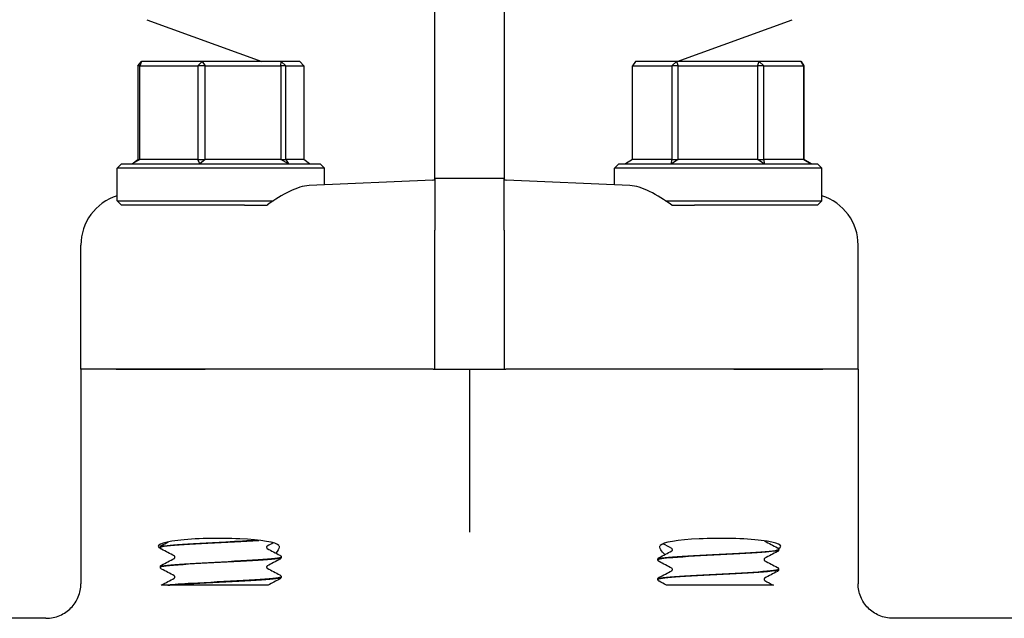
# Model space of a CAD drawing. Header units: inches. Extents: x 24 to 1128, y -58 to 748.
# Tile 566 of 656: x 955.33 to 958.89, y 300.52 to 302.69. Entities that reach past the tile are written whole.
import ezdxf

# ---------------------------------------------------------------- set-up
doc = ezdxf.new("R2010")
doc.units = ezdxf.units.IN
doc.header["$LTSCALE"] = 32
doc.header["$MEASUREMENT"] = 0
doc.layers.add('Visible (ANSI)', color=7, linetype='Continuous', lineweight=30)

msp = doc.modelspace()

# ---------------------------------------------------------------- linework, layer by layer
at = {"layer": 'Visible (ANSI)'}
for p, q in [((956.82834, 302.3614), (956.82834, 302.78863)), ((957.07834, 302.78863), (957.07834, 302.3614)), ((955.78565, 302.68625), (956.20142, 302.53492)), ((957.70526, 302.53492), (958.12102, 302.68625)), ((955.75315, 302.51929), (955.76688, 302.53492)), ((955.76688, 302.53492), (955.76105, 302.51929)), ((955.98583, 302.53492), (955.76688, 302.53492)), ((955.97034, 302.51929), (955.98583, 302.53492)), ((955.98583, 302.53492), (955.99671, 302.51929)), ((956.27228, 302.53492), (955.98583, 302.53492)), ((956.27053, 302.51929), (956.27228, 302.53492)), ((956.27228, 302.53492), (956.289, 302.51929)), ((956.33979, 302.53492), (956.27228, 302.53492)), ((956.35353, 302.51929), (956.33979, 302.53492)), ((957.55384, 302.53492), (957.54354, 302.51929)), ((957.70227, 302.53492), (957.55384, 302.53492)), ((957.68542, 302.51929), (957.70227, 302.53492)), ((957.70227, 302.53492), (957.70879, 302.51929)), ((958.00176, 302.53492), (957.70227, 302.53492)), ((957.99508, 302.51929), (958.00176, 302.53492)), ((958.00176, 302.53492), (958.01859, 302.51929)), ((958.15283, 302.53492), (958.00176, 302.53492)), ((958.163, 302.51929), (958.15283, 302.53492)), ((958.15283, 302.53492), (958.16313, 302.51929)), ((955.76105, 302.51929), (955.75315, 302.51929)), ((955.75315, 302.51929), (955.75315, 302.18054)), ((955.76105, 302.18054), (955.76105, 302.51929)), ((955.76105, 302.51929), (955.97034, 302.51929)), ((955.99671, 302.51929), (955.97034, 302.51929)), ((955.97034, 302.51929), (955.97034, 302.18054)), ((955.99671, 302.18054), (955.99671, 302.51929)), ((955.99671, 302.51929), (956.27053, 302.51929)), ((956.289, 302.51929), (956.27053, 302.51929)), ((956.27053, 302.51929), (956.27053, 302.18054)), ((956.289, 302.18054), (956.289, 302.51929)), ((956.289, 302.51929), (956.35353, 302.51929)), ((956.35353, 302.51929), (956.35353, 302.18054)), ((957.54354, 302.18054), (957.54354, 302.51929)), ((957.54354, 302.51929), (957.68542, 302.51929)), ((957.70879, 302.51929), (957.68542, 302.51929)), ((957.68542, 302.51929), (957.68542, 302.18054)), ((957.70879, 302.18054), (957.70879, 302.51929)), ((957.70879, 302.51929), (957.99508, 302.51929)), ((958.01859, 302.51929), (957.99508, 302.51929)), ((957.99508, 302.51929), (957.99508, 302.18054)), ((958.01859, 302.18054), (958.01859, 302.51929)), ((958.01859, 302.51929), (958.163, 302.51929)), ((958.16313, 302.51929), (958.163, 302.51929)), ((958.163, 302.51929), (958.163, 302.18054)), ((958.16313, 302.18054), (958.16313, 302.51929)), ((956.82834, 302.11603), (956.82834, 302.3614)), ((957.07834, 302.3614), (957.07834, 302.11603)), ((955.73237, 302.16492), (955.75315, 302.18054)), ((955.76105, 302.18054), (955.73237, 302.16492)), ((955.75315, 302.18054), (955.76105, 302.18054)), ((955.97034, 302.18054), (955.76105, 302.18054)), ((955.9777, 302.16492), (955.97034, 302.18054)), ((955.97034, 302.18054), (955.99671, 302.18054)), ((955.99671, 302.18054), (955.9777, 302.16492)), ((956.27053, 302.18054), (955.99671, 302.18054)), ((956.29866, 302.16492), (956.27053, 302.18054)), ((956.27053, 302.18054), (956.289, 302.18054)), ((956.289, 302.18054), (956.29866, 302.16492)), ((956.35353, 302.18054), (956.289, 302.18054)), ((956.37431, 302.16492), (956.35353, 302.18054)), ((957.54354, 302.18054), (957.51776, 302.16492)), ((957.68542, 302.18054), (957.54354, 302.18054)), ((957.68407, 302.16492), (957.68542, 302.18054)), ((957.70879, 302.18054), (957.68407, 302.16492)), ((957.68542, 302.18054), (957.70879, 302.18054)), ((957.99508, 302.18054), (957.70879, 302.18054)), ((958.01965, 302.16492), (957.99508, 302.18054)), ((957.99508, 302.18054), (958.01859, 302.18054)), ((958.01859, 302.18054), (958.01965, 302.16492)), ((958.163, 302.18054), (958.01859, 302.18054)), ((958.163, 302.18054), (958.16313, 302.18054)), ((958.18892, 302.16492), (958.163, 302.18054)), ((958.16313, 302.18054), (958.18892, 302.16492)), ((955.69396, 302.16492), (955.67834, 302.14929)), ((956.42834, 302.14929), (955.67834, 302.14929)), ((955.67834, 302.03054), (955.67834, 302.14929)), ((955.69396, 302.16492), (956.41271, 302.16492)), ((956.41271, 302.16492), (956.42834, 302.14929)), ((956.42834, 302.08842), (956.42834, 302.14929)), ((957.49396, 302.16492), (957.47834, 302.14929)), ((958.22834, 302.14929), (957.47834, 302.14929)), ((957.47834, 302.08842), (957.47834, 302.14929)), ((957.49396, 302.16492), (958.21271, 302.16492)), ((958.21271, 302.16492), (958.22834, 302.14929)), ((958.22834, 302.03054), (958.22834, 302.14929)), ((956.82086, 302.10543), (956.37268, 302.08601)), ((956.82823, 302.11117), (956.82806, 302.11117)), ((957.07844, 302.11117), (956.82823, 302.11117)), ((956.82834, 302.11062), (956.82834, 301.92457)), ((957.07834, 301.92457), (957.07834, 302.11062)), ((957.07862, 302.11117), (957.07844, 302.11117)), ((957.534, 302.08601), (957.08581, 302.10543)), ((955.67834, 302.03054), (956.24365, 302.03054)), ((955.69396, 302.01492), (955.67834, 302.03054)), ((957.66302, 302.03054), (958.22834, 302.03054)), ((958.21271, 302.01492), (958.22834, 302.03054)), ((956.13916, 302.01492), (955.69396, 302.01492)), ((956.13916, 302.01492), (956.2212, 302.01492)), ((957.68548, 302.01492), (957.76752, 302.01492)), ((958.21271, 302.01492), (957.76752, 302.01492)), ((956.82834, 301.42117), (956.82834, 301.92457)), ((957.07834, 301.92457), (957.07834, 301.42117)), ((955.54709, 301.42117), (955.54709, 301.87061)), ((958.35959, 301.42117), (958.35959, 301.87061)), ((955.67444, 301.42117), (955.54709, 301.42117)), ((955.54709, 301.42117), (955.54709, 300.6448)), ((955.67444, 301.42117), (955.54709, 301.42117)), ((955.99668, 301.42117), (955.67444, 301.42117)), ((955.67444, 301.42117), (955.99668, 301.42117)), ((956.82156, 301.42117), (955.99668, 301.42117)), ((956.82156, 301.42117), (955.99668, 301.42117)), ((956.82156, 301.42117), (956.82834, 301.42117)), ((956.82834, 301.42117), (957.07834, 301.42117)), ((956.95334, 301.42117), (956.95334, 300.95594)), ((957.07834, 301.42117), (957.08512, 301.42117)), ((957.91, 301.42117), (957.08512, 301.42117)), ((957.91, 301.42117), (957.08512, 301.42117)), ((958.23224, 301.42117), (957.91, 301.42117)), ((957.91, 301.42117), (958.23224, 301.42117)), ((958.35959, 301.42117), (958.23224, 301.42117)), ((958.35959, 301.42117), (958.23224, 301.42117)), ((958.35959, 301.42117), (958.35959, 300.6448)), ((956.95334, 300.95594), (956.95334, 300.83172)), ((955.83459, 300.77715), (955.83459, 300.77648)), ((958.07209, 300.76866), (958.07209, 300.76799)), ((956.27209, 300.7414), (956.27209, 300.74073)), ((957.63459, 300.73291), (957.63459, 300.73224)), ((955.83459, 300.70565), (955.83459, 300.70498)), ((958.07209, 300.69716), (958.07209, 300.69649)), ((955.86214, 300.63992), (955.83767, 300.63992)), ((955.86214, 300.63992), (955.8687, 300.63992)), ((955.9487, 300.63992), (955.8687, 300.63992)), ((956.22443, 300.63992), (955.9487, 300.63992)), ((956.27209, 300.6699), (956.27209, 300.66923)), ((957.63459, 300.66141), (957.63459, 300.66074)), ((957.73048, 300.63992), (957.66606, 300.63992)), ((957.8062, 300.63992), (957.73048, 300.63992)), ((957.89275, 300.63992), (957.8062, 300.63992)), ((958.05314, 300.63992), (957.89275, 300.63992)), ((955.42099, 300.51992), (954.85959, 300.51992)), ((959.04709, 300.51992), (958.48569, 300.51992))]:
    msp.add_line(p, q, dxfattribs=at)
for centre, start, end in [((956.82053, 302.11323), 272.48126, 344.67631), ((957.08615, 302.11323), 195.32369, 267.51874)]:
    msp.add_arc(centre, 0.00781, start, end, dxfattribs=at)
for centre, major_axis, ratio, start_param, end_param in [((955.73624, 301.87075), (-0.18898, -0.00819), 0.9912393, 4.9805775, 6.240258), ((958.17043, 301.87075), (-0.18898, 0.00819), 0.9912393, 3.18452, 4.4442004), ((956.04616, 300.78047), (0.21875, 0), 0.1316525, 0.1108904, 3.4219418), ((957.86052, 300.78047), (0.21875, 0), 0.1316525, 6.0040853, 9.3138876)]:
    msp.add_ellipse(centre, major_axis=major_axis, ratio=ratio, start_param=start_param, end_param=end_param, dxfattribs=at)
for points in [[(956.82806, 302.11117), (956.82806, 302.11117), (956.82809, 302.11126), (956.82813, 302.11145)], [(956.82813, 302.11145), (956.82827, 302.11204), (956.82834, 302.11357), (956.82834, 302.11603)], [(956.82834, 302.11062), (956.82834, 302.111), (956.8283, 302.11117), (956.82823, 302.11117)], [(957.07834, 302.11603), (957.07834, 302.11357), (957.07841, 302.11204), (957.07854, 302.11145)], [(957.07844, 302.11117), (957.07837, 302.11117), (957.07834, 302.11099), (957.07834, 302.11062)], [(957.07854, 302.11145), (957.07858, 302.11126), (957.07862, 302.11117), (957.07862, 302.11117)], [(955.8393, 300.78395), (955.84704, 300.788), (955.85478, 300.79206), (955.86252, 300.79611)], [(956.24347, 300.7929), (956.23609, 300.78904), (956.22872, 300.78517), (956.22135, 300.7813)], [(957.68532, 300.77282), (957.67462, 300.77844), (957.66391, 300.78405), (957.6532, 300.78966)], [(958.02135, 300.79958), (958.03669, 300.79153), (958.05203, 300.7835), (958.06738, 300.77547)], [(955.88532, 300.74555), (955.86999, 300.7536), (955.85464, 300.76164), (955.8393, 300.76967)], [(956.22135, 300.77232), (956.23669, 300.76427), (956.25203, 300.75623), (956.26738, 300.7482)], [(957.6393, 300.73972), (957.65464, 300.74775), (957.66999, 300.75578), (957.68532, 300.76383)], [(958.06738, 300.76118), (958.05203, 300.75315), (958.03669, 300.74512), (958.02135, 300.73707)], [(955.8393, 300.71245), (955.85464, 300.72048), (955.86999, 300.72852), (955.88532, 300.73657)], [(956.26738, 300.73392), (956.25203, 300.72589), (956.23669, 300.71785), (956.22135, 300.7098)], [(957.68532, 300.70132), (957.66999, 300.70937), (957.65464, 300.7174), (957.6393, 300.72543)], [(958.02135, 300.72808), (958.03669, 300.72003), (958.05203, 300.712), (958.06738, 300.70397)], [(955.88532, 300.67405), (955.86999, 300.6821), (955.85464, 300.69014), (955.8393, 300.69817)], [(956.22135, 300.70082), (956.23669, 300.69277), (956.25203, 300.68473), (956.26738, 300.6767)], [(957.6393, 300.66822), (957.65464, 300.67625), (957.66999, 300.68428), (957.68532, 300.69233)], [(958.06738, 300.68968), (958.05203, 300.68165), (958.03669, 300.67362), (958.02135, 300.66557)], [(955.83767, 300.63992), (955.83825, 300.64037), (955.83878, 300.64068), (955.8393, 300.64095)], [(955.8393, 300.64095), (955.85464, 300.64898), (955.86999, 300.65702), (955.88532, 300.66507)], [(956.26738, 300.66242), (956.25306, 300.65493), (956.23874, 300.64743), (956.22443, 300.63992)], [(957.66606, 300.63992), (957.65714, 300.64459), (957.64822, 300.64927), (957.6393, 300.65393)], [(958.02135, 300.65658), (958.03195, 300.65102), (958.04254, 300.64547), (958.05314, 300.63992)]]:
    msp.add_open_spline(points, degree=3, dxfattribs=at)
for points, knots in [([(956.37268, 302.08601), (956.35264, 302.08514), (956.32835, 302.07719), (956.27617, 302.05189), (956.24825, 302.03447), (956.22223, 302.01567), (956.22171, 302.01529), (956.2212, 302.01492)], [2.42631602, 2.42631602, 2.42631602, 2.42631602, 2.67966729, 2.67966729, 2.93613935, 2.93613935, 2.94129083, 2.94129083, 2.94129083, 2.94129083]), ([(957.68548, 302.01492), (957.65974, 302.03364), (957.63154, 302.05131), (957.57881, 302.07703), (957.55425, 302.08513), (957.534, 302.08601)], [0.44734115, 0.44734115, 0.44734115, 0.44734115, 0.70623872, 0.70623872, 0.9622765, 0.9622765, 0.9622765, 0.9622765]), ([(955.83459, 300.77717), (955.83465, 300.77863), (955.8352, 300.78), (955.83644, 300.78188), (955.83711, 300.78249), (955.83827, 300.78338), (955.83879, 300.78369), (955.8393, 300.78395)], [0, 0, 0, 0, 0.020588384, 0.020588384, 0.04017257, 0.04017257, 0.058516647, 0.058516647, 0.058516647, 0.058516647]), ([(956.18681, 300.8025), (956.15369, 300.80033), (956.11346, 300.79816), (956.07186, 300.79599), (956.00774, 300.79264), (955.94171, 300.78929), (955.89677, 300.78594), (955.8574, 300.78301), (955.83489, 300.78008), (955.83465, 300.77715)], [-20.5382393, -20.5382393, -20.5382393, -20.5382393, -19.9656718, -19.9656718, -19.9656718, -19.0832549, -19.0832549, -19.0832549, -18.3101233, -18.3101233, -18.3101233, -18.3101233]), ([(955.83491, 300.77645), (955.83479, 300.77785), (955.83946, 300.77924), (955.84906, 300.78064), (955.87207, 300.78399), (955.92292, 300.78733), (955.98391, 300.79068), (956.04489, 300.79402), (956.1148, 300.79737), (956.16932, 300.80071), (956.17675, 300.80117), (956.18387, 300.80162), (956.19066, 300.80208)], [12.0246214, 12.0246214, 12.0246214, 12.0246214, 12.3927441, 12.3927441, 12.3927441, 13.2747852, 13.2747852, 13.2747852, 14.1565644, 14.1565644, 14.1565644, 14.276733, 14.276733, 14.276733, 14.276733]), ([(956.26357, 300.78365), (956.26474, 300.78227), (956.26513, 300.7802), (956.26404, 300.77195), (956.25963, 300.76392), (956.25222, 300.75614)], [0, 0, 0, 0, 0.0813335, 0.0813335, 0.26320463, 0.26320463, 0.26320463, 0.26320463]), ([(957.66023, 300.75067), (957.65344, 300.75646), (957.64846, 300.76268), (957.64158, 300.77501), (957.64069, 300.78079), (957.64311, 300.78365)], [0.70379768, 0.70379768, 0.70379768, 0.70379768, 0.82602783, 0.82602783, 0.97703961, 0.97703961, 0.97703961, 0.97703961]), ([(958.02074, 300.80007), (958.02092, 300.79989), (958.02107, 300.79978), (958.0213, 300.79961), (958.02136, 300.79958), (958.02136, 300.79958)], [0.031449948, 0.031449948, 0.031449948, 0.031449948, 0.041633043, 0.041633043, 0.054614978, 0.054614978, 0.054614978, 0.054614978]), ([(955.8393, 300.76967), (955.83851, 300.77008), (955.83767, 300.77058), (955.83627, 300.77203), (955.83577, 300.77266), (955.83494, 300.77432), (955.83464, 300.77537), (955.83459, 300.77645)], [0, 0, 0, 0, 0.028459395, 0.028459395, 0.043235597, 0.043235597, 0.058545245, 0.058545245, 0.058545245, 0.058545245]), ([(956.22136, 300.78131), (956.22136, 300.78131), (956.22112, 300.78121), (956.22036, 300.78042), (956.22, 300.77996), (956.21937, 300.77863), (956.21913, 300.77773), (956.21913, 300.77681)], [0.002645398, 0.002645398, 0.002645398, 0.002645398, 0.027589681, 0.027589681, 0.042171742, 0.042171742, 0.057287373, 0.057287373, 0.057287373, 0.057287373]), ([(956.21913, 300.77681), (956.21913, 300.77543), (956.2197, 300.77414), (956.22063, 300.77285), (956.22099, 300.77258), (956.2213, 300.77235), (956.22136, 300.77232), (956.22136, 300.77232)], [0, 0, 0, 0, 0.022828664, 0.022828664, 0.041633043, 0.041633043, 0.054614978, 0.054614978, 0.054614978, 0.054614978]), ([(956.26738, 300.7482), (956.26816, 300.74779), (956.26901, 300.74729), (956.27041, 300.74585), (956.2709, 300.74521), (956.27173, 300.74356), (956.27204, 300.74251), (956.27209, 300.74142)], [0, 0, 0, 0, 0.028459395, 0.028459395, 0.043235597, 0.043235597, 0.058545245, 0.058545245, 0.058545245, 0.058545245]), ([(957.6347, 300.73221), (957.63486, 300.73496), (957.65429, 300.73771), (957.68923, 300.74046), (957.73181, 300.74381), (957.79658, 300.74716), (957.86094, 300.75051), (957.92527, 300.75386), (957.98793, 300.75721), (958.02705, 300.76056), (958.056, 300.76304), (958.07165, 300.76551), (958.07189, 300.76799)], [8.1371759, 8.1371759, 8.1371759, 8.1371759, 8.8619138, 8.8619138, 8.8619138, 9.7450261, 9.7450261, 9.7450261, 10.627867, 10.627867, 10.627867, 11.2810852, 11.2810852, 11.2810852, 11.2810852]), ([(958.07188, 300.76869), (958.072, 300.76777), (958.07002, 300.76685), (958.06583, 300.76593), (958.05064, 300.7626), (958.00677, 300.75928), (957.94933, 300.75595), (957.89199, 300.75263), (957.82222, 300.74932), (957.76398, 300.746), (957.70584, 300.74268), (957.66027, 300.73937), (957.64289, 300.73605), (957.63739, 300.73501), (957.63474, 300.73396), (957.63483, 300.73291)], [-17.5665871, -17.5665871, -17.5665871, -17.5665871, -17.3244424, -17.3244424, -17.3244424, -16.4477493, -16.4477493, -16.4477493, -15.5726718, -15.5726718, -15.5726718, -14.6990684, -14.6990684, -14.6990684, -14.4226778, -14.4226778, -14.4226778, -14.4226778]), ([(957.68754, 300.76833), (957.68754, 300.76971), (957.68698, 300.771), (957.68604, 300.77229), (957.68569, 300.77256), (957.68538, 300.77279), (957.68532, 300.77282), (957.68532, 300.77282)], [0, 0, 0, 0, 0.022828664, 0.022828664, 0.041633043, 0.041633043, 0.054614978, 0.054614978, 0.054614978, 0.054614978]), ([(957.68532, 300.76383), (957.68532, 300.76383), (957.68556, 300.76392), (957.68632, 300.76472), (957.68668, 300.76517), (957.68731, 300.7665), (957.68754, 300.76741), (957.68754, 300.76833)], [0.002645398, 0.002645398, 0.002645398, 0.002645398, 0.027589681, 0.027589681, 0.042171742, 0.042171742, 0.057287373, 0.057287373, 0.057287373, 0.057287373]), ([(958.06738, 300.77547), (958.06816, 300.77506), (958.06901, 300.77456), (958.07041, 300.77311), (958.0709, 300.77247), (958.07173, 300.77082), (958.07204, 300.76977), (958.07209, 300.76869)], [0, 0, 0, 0, 0.028459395, 0.028459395, 0.043235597, 0.043235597, 0.058545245, 0.058545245, 0.058545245, 0.058545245]), ([(958.07209, 300.76796), (958.07202, 300.76651), (958.07148, 300.76514), (958.07023, 300.76326), (958.06957, 300.76265), (958.06841, 300.76176), (958.06788, 300.76145), (958.06738, 300.76118)], [0, 0, 0, 0, 0.020588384, 0.020588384, 0.04017257, 0.04017257, 0.058516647, 0.058516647, 0.058516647, 0.058516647]), ([(956.27176, 300.74142), (956.27181, 300.73963), (956.26399, 300.73784), (956.24842, 300.73605), (956.21965, 300.73275), (956.16495, 300.72944), (956.10301, 300.72613), (956.04115, 300.72282), (955.97322, 300.71952), (955.92235, 300.71622), (955.87086, 300.71287), (955.83786, 300.70953), (955.83483, 300.70618), (955.83467, 300.706), (955.83459, 300.70583), (955.8346, 300.70565)], [-15.1708472, -15.1708472, -15.1708472, -15.1708472, -14.6990684, -14.6990684, -14.6990684, -13.8268003, -13.8268003, -13.8268003, -12.9557305, -12.9557305, -12.9557305, -12.0740419, -12.0740419, -12.0740419, -12.026938, -12.026938, -12.026938, -12.026938]), ([(955.83459, 300.70567), (955.83465, 300.70713), (955.8352, 300.7085), (955.83644, 300.71038), (955.83711, 300.71099), (955.83827, 300.71188), (955.83879, 300.71219), (955.8393, 300.71245)], [0, 0, 0, 0, 0.020588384, 0.020588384, 0.04017257, 0.04017257, 0.058516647, 0.058516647, 0.058516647, 0.058516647]), ([(955.83496, 300.70495), (955.83489, 300.70667), (955.84203, 300.70838), (955.85638, 300.7101), (955.8848, 300.7135), (955.9409, 300.7169), (956.00457, 300.72029), (956.06775, 300.72367), (956.1371, 300.72704), (956.18814, 300.73041), (956.23887, 300.73376), (956.27052, 300.73711), (956.27203, 300.74046), (956.27207, 300.74055), (956.27209, 300.74064), (956.27208, 300.74073)], [5.7414361, 5.7414361, 5.7414361, 5.7414361, 6.1939142, 6.1939142, 6.1939142, 7.0897201, 7.0897201, 7.0897201, 7.9785276, 7.9785276, 7.9785276, 8.8619138, 8.8619138, 8.8619138, 8.8853453, 8.8853453, 8.8853453, 8.8853453]), ([(955.88754, 300.74106), (955.88754, 300.74245), (955.88698, 300.74374), (955.88604, 300.74503), (955.88569, 300.7453), (955.88538, 300.74553), (955.88532, 300.74556), (955.88532, 300.74556)], [0, 0, 0, 0, 0.022828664, 0.022828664, 0.041633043, 0.041633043, 0.054614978, 0.054614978, 0.054614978, 0.054614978]), ([(955.88532, 300.73657), (955.88532, 300.73657), (955.88556, 300.73666), (955.88632, 300.73746), (955.88668, 300.73791), (955.88731, 300.73924), (955.88754, 300.74015), (955.88754, 300.74106)], [0.002645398, 0.002645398, 0.002645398, 0.002645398, 0.027589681, 0.027589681, 0.042171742, 0.042171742, 0.057287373, 0.057287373, 0.057287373, 0.057287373]), ([(956.27209, 300.7407), (956.27202, 300.73925), (956.27148, 300.73788), (956.27023, 300.736), (956.26957, 300.73539), (956.26841, 300.7345), (956.26788, 300.73419), (956.26738, 300.73392)], [0, 0, 0, 0, 0.020588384, 0.020588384, 0.04017257, 0.04017257, 0.058516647, 0.058516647, 0.058516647, 0.058516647]), ([(957.63459, 300.73294), (957.63465, 300.73439), (957.6352, 300.73576), (957.63644, 300.73764), (957.63711, 300.73825), (957.63827, 300.73914), (957.63879, 300.73945), (957.6393, 300.73972)], [0, 0, 0, 0, 0.020588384, 0.020588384, 0.04017257, 0.04017257, 0.058516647, 0.058516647, 0.058516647, 0.058516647]), ([(957.6393, 300.72543), (957.63851, 300.72584), (957.63767, 300.72634), (957.63627, 300.72779), (957.63577, 300.72843), (957.63494, 300.73008), (957.63464, 300.73113), (957.63459, 300.73221)], [0, 0, 0, 0, 0.028459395, 0.028459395, 0.043235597, 0.043235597, 0.058545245, 0.058545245, 0.058545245, 0.058545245]), ([(958.02136, 300.73707), (958.02136, 300.73707), (958.02112, 300.73698), (958.02036, 300.73618), (958.02, 300.73573), (958.01937, 300.7344), (958.01913, 300.73349), (958.01913, 300.73258)], [0.002645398, 0.002645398, 0.002645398, 0.002645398, 0.027589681, 0.027589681, 0.042171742, 0.042171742, 0.057287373, 0.057287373, 0.057287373, 0.057287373]), ([(958.01913, 300.73258), (958.01913, 300.73119), (958.0197, 300.7299), (958.02063, 300.72861), (958.02099, 300.72834), (958.0213, 300.72811), (958.02136, 300.72808), (958.02136, 300.72808)], [0, 0, 0, 0, 0.022828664, 0.022828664, 0.041633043, 0.041633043, 0.054614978, 0.054614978, 0.054614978, 0.054614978]), ([(955.8393, 300.69817), (955.83851, 300.69858), (955.83767, 300.69908), (955.83627, 300.70053), (955.83577, 300.70116), (955.83494, 300.70282), (955.83464, 300.70387), (955.83459, 300.70495)], [0, 0, 0, 0, 0.028459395, 0.028459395, 0.043235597, 0.043235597, 0.058545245, 0.058545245, 0.058545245, 0.058545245]), ([(956.22136, 300.70981), (956.22136, 300.70981), (956.22112, 300.70971), (956.22036, 300.70892), (956.22, 300.70846), (956.21937, 300.70713), (956.21913, 300.70623), (956.21913, 300.70531)], [0.002645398, 0.002645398, 0.002645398, 0.002645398, 0.027589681, 0.027589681, 0.042171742, 0.042171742, 0.057287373, 0.057287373, 0.057287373, 0.057287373]), ([(956.21913, 300.70531), (956.21913, 300.70393), (956.2197, 300.70264), (956.22063, 300.70135), (956.22099, 300.70108), (956.2213, 300.70085), (956.22136, 300.70082), (956.22136, 300.70082)], [0, 0, 0, 0, 0.022828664, 0.022828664, 0.041633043, 0.041633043, 0.054614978, 0.054614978, 0.054614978, 0.054614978]), ([(956.26738, 300.6767), (956.26816, 300.67629), (956.26901, 300.67579), (956.27041, 300.67435), (956.2709, 300.67371), (956.27173, 300.67206), (956.27204, 300.67101), (956.27209, 300.66992)], [0, 0, 0, 0, 0.028459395, 0.028459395, 0.043235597, 0.043235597, 0.058545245, 0.058545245, 0.058545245, 0.058545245]), ([(957.63463, 300.66071), (957.63471, 300.66369), (957.65791, 300.66667), (957.69832, 300.66965), (957.74312, 300.67296), (957.80824, 300.67626), (957.87152, 300.67956), (957.9348, 300.68287), (957.99505, 300.68617), (958.03178, 300.68947), (958.05779, 300.69181), (958.07158, 300.69415), (958.0718, 300.69649)], [1.8539906, 1.8539906, 1.8539906, 1.8539906, 2.6394946, 2.6394946, 2.6394946, 3.5103246, 3.5103246, 3.5103246, 4.381086, 4.381086, 4.381086, 4.9978999, 4.9978999, 4.9978999, 4.9978999]), ([(958.07205, 300.69719), (958.07209, 300.69686), (958.07184, 300.69652), (958.0713, 300.69619), (958.0659, 300.69288), (958.03112, 300.68956), (957.9789, 300.68624), (957.92685, 300.68293), (957.85843, 300.67963), (957.79701, 300.67632), (957.73499, 300.67298), (957.68127, 300.66964), (957.65451, 300.6663), (957.64143, 300.66467), (957.63491, 300.66304), (957.63492, 300.66141)], [-11.2834018, -11.2834018, -11.2834018, -11.2834018, -11.1962178, -11.1962178, -11.1962178, -10.321672, -10.321672, -10.321672, -9.4498406, -9.4498406, -9.4498406, -8.569564, -8.569564, -8.569564, -8.1394925, -8.1394925, -8.1394925, -8.1394925]), ([(957.68754, 300.69683), (957.68754, 300.69821), (957.68698, 300.6995), (957.68604, 300.70079), (957.68569, 300.70106), (957.68538, 300.70129), (957.68532, 300.70132), (957.68532, 300.70132)], [0, 0, 0, 0, 0.022828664, 0.022828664, 0.041633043, 0.041633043, 0.054614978, 0.054614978, 0.054614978, 0.054614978]), ([(957.68532, 300.69233), (957.68532, 300.69233), (957.68556, 300.69242), (957.68632, 300.69322), (957.68668, 300.69367), (957.68731, 300.695), (957.68754, 300.69591), (957.68754, 300.69683)], [0.002645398, 0.002645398, 0.002645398, 0.002645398, 0.027589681, 0.027589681, 0.042171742, 0.042171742, 0.057287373, 0.057287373, 0.057287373, 0.057287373]), ([(958.06738, 300.70397), (958.06816, 300.70356), (958.06901, 300.70306), (958.07041, 300.70161), (958.0709, 300.70097), (958.07173, 300.69932), (958.07204, 300.69827), (958.07209, 300.69719)], [0, 0, 0, 0, 0.028459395, 0.028459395, 0.043235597, 0.043235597, 0.058545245, 0.058545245, 0.058545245, 0.058545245]), ([(958.07209, 300.69646), (958.07202, 300.69501), (958.07148, 300.69364), (958.07023, 300.69176), (958.06957, 300.69115), (958.06841, 300.69026), (958.06788, 300.68995), (958.06738, 300.68968)], [0, 0, 0, 0, 0.020588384, 0.020588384, 0.04017257, 0.04017257, 0.058516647, 0.058516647, 0.058516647, 0.058516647]), ([(955.42099, 300.51992), (955.42109, 300.51992), (955.4212, 300.51992), (955.42985, 300.51994), (955.43838, 300.52082), (955.45511, 300.52428), (955.46327, 300.52684), (955.48615, 300.53664), (955.4998, 300.54594), (955.52264, 300.56913), (955.53166, 300.58276), (955.54393, 300.61267), (955.54709, 300.62865), (955.54709, 300.6448)], [-0.00080906, -0.00080906, -0.00080906, -0.00080906, 0, 0, 0.06513682, 0.06513682, 0.13017613, 0.13017613, 0.25481643, 0.25481643, 0.37825086, 0.37825086, 0.50129539, 0.50129539, 0.50129539, 0.50129539]), ([(956.2718, 300.66992), (956.27194, 300.66872), (956.26848, 300.66751), (956.26127, 300.6663), (956.24149, 300.66299), (956.1939, 300.65968), (956.13478, 300.65636), (956.07538, 300.65303), (956.00548, 300.6497), (955.9492, 300.64638), (955.91282, 300.64422), (955.88223, 300.64207), (955.86214, 300.63992)], [-8.8876619, -8.8876619, -8.8876619, -8.8876619, -8.569564, -8.569564, -8.569564, -7.6960367, -7.6960367, -7.6960367, -6.8183862, -6.8183862, -6.8183862, -6.2510262, -6.2510262, -6.2510262, -6.2510262]), ([(955.8687, 300.63992), (955.90277, 300.64322), (955.96122, 300.64653), (956.02417, 300.64983), (956.08711, 300.65314), (956.15337, 300.65644), (956.20039, 300.65974), (956.24539, 300.6629), (956.27196, 300.66607), (956.27208, 300.66923)], [0.0265881, 0.0265881, 0.0265881, 0.0265881, 0.8976269, 0.8976269, 0.8976269, 1.7685955, 1.7685955, 1.7685955, 2.60216, 2.60216, 2.60216, 2.60216]), ([(955.88754, 300.66956), (955.88754, 300.67095), (955.88698, 300.67224), (955.88604, 300.67353), (955.88569, 300.6738), (955.88538, 300.67403), (955.88532, 300.67406), (955.88532, 300.67406)], [0, 0, 0, 0, 0.022828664, 0.022828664, 0.041633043, 0.041633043, 0.054614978, 0.054614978, 0.054614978, 0.054614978]), ([(955.88532, 300.66507), (955.88532, 300.66507), (955.88556, 300.66516), (955.88632, 300.66596), (955.88668, 300.66641), (955.88731, 300.66774), (955.88754, 300.66865), (955.88754, 300.66956)], [0.002645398, 0.002645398, 0.002645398, 0.002645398, 0.027589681, 0.027589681, 0.042171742, 0.042171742, 0.057287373, 0.057287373, 0.057287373, 0.057287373]), ([(956.27209, 300.6692), (956.27202, 300.66775), (956.27148, 300.66638), (956.27023, 300.6645), (956.26957, 300.66389), (956.26841, 300.663), (956.26788, 300.66269), (956.26738, 300.66242)], [0, 0, 0, 0, 0.020588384, 0.020588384, 0.04017257, 0.04017257, 0.058516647, 0.058516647, 0.058516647, 0.058516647]), ([(957.63459, 300.66144), (957.63465, 300.66289), (957.6352, 300.66426), (957.63644, 300.66614), (957.63711, 300.66675), (957.63827, 300.66764), (957.63879, 300.66795), (957.6393, 300.66822)], [0, 0, 0, 0, 0.020588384, 0.020588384, 0.04017257, 0.04017257, 0.058516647, 0.058516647, 0.058516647, 0.058516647]), ([(957.6393, 300.65393), (957.63851, 300.65434), (957.63767, 300.65484), (957.63627, 300.65629), (957.63577, 300.65693), (957.63494, 300.65858), (957.63464, 300.65963), (957.63459, 300.66071)], [0, 0, 0, 0, 0.028459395, 0.028459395, 0.043235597, 0.043235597, 0.058545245, 0.058545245, 0.058545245, 0.058545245]), ([(958.02136, 300.66557), (958.02136, 300.66557), (958.02112, 300.66548), (958.02036, 300.66468), (958.02, 300.66423), (958.01937, 300.6629), (958.01913, 300.66199), (958.01913, 300.66108)], [0.002645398, 0.002645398, 0.002645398, 0.002645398, 0.027589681, 0.027589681, 0.042171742, 0.042171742, 0.057287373, 0.057287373, 0.057287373, 0.057287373]), ([(958.01913, 300.66108), (958.01913, 300.65969), (958.0197, 300.6584), (958.02063, 300.65711), (958.02099, 300.65684), (958.0213, 300.65661), (958.02136, 300.65658), (958.02136, 300.65658)], [0, 0, 0, 0, 0.022828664, 0.022828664, 0.041633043, 0.041633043, 0.054614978, 0.054614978, 0.054614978, 0.054614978]), ([(958.48569, 300.51992), (958.48558, 300.51992), (958.48548, 300.51992), (958.47682, 300.51994), (958.4683, 300.52082), (958.45157, 300.52428), (958.4434, 300.52684), (958.42052, 300.53664), (958.40688, 300.54594), (958.38403, 300.56913), (958.37502, 300.58276), (958.36274, 300.61267), (958.35959, 300.62865), (958.35959, 300.6448)], [-0.00080906, -0.00080906, -0.00080906, -0.00080906, 0, 0, 0.06513682, 0.06513682, 0.13017613, 0.13017613, 0.25481643, 0.25481643, 0.37825086, 0.37825086, 0.50129539, 0.50129539, 0.50129539, 0.50129539])]:
    msp.add_open_spline(points, degree=3, knots=knots, dxfattribs=at)

doc.saveas('drawing.dxf')
